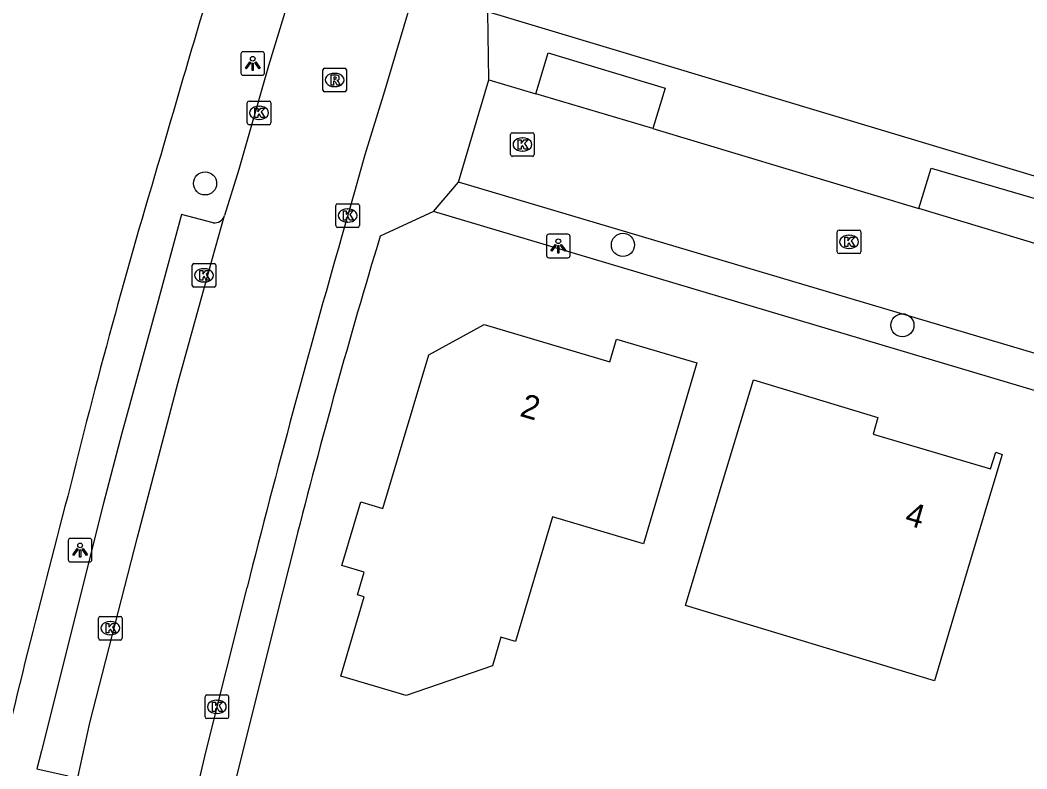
# Model space of a CAD drawing. Extents: x 157767 to 159171, y 387842 to 389425.
# Drawn here: x 158052.76 to 158095.37, y 388753.46 to 388785.14 of the extents above; entities that cross this region are included whole.
import ezdxf

# ---------------------------------------------------------------- set-up
doc = ezdxf.new("R2010")
doc.units = 0
for name, color, linetype in [('IMGEO_Boom', 7, 'Continuous'), ('IMGEO_Kolk', 7, 'Continuous'), ('IMGEO_Lichtpunt', 7, 'Continuous'), ('IMGEO_Pand', 7, 'Continuous'), ('IMGEO_Pand_nummerreeks', 7, 'Continuous'), ('IMGEO_Rijbaan_lokaal_open', 7, 'Continuous'), ('IMGEO_Rioolput', 7, 'Continuous'), ('IMGEO_Voetpad_open', 7, 'Continuous')]:
    doc.layers.add(name, color=color, linetype=linetype)

msp = doc.modelspace()

# ---------------------------------------------------------------- linework, layer by layer
at = {"layer": 'IMGEO_Boom'}
for centre in [(158060.587, 388778.231), (158078.272, 388775.631), (158090.101, 388772.228)]:
    msp.add_circle(centre, 0.489, dxfattribs=at)
at = {"layer": 'IMGEO_Kolk'}
for p, q in [((158062.373, 388780.788), (158062.373, 388781.64)), ((158062.448, 388781.714), (158063.3, 388781.714)), ((158063.374, 388781.64), (158063.374, 388780.788)), ((158062.861, 388781.494), (158062.886, 388781.494)), ((158062.884, 388780.934), (158062.859, 388780.934)), ((158063.3, 388780.714), (158062.448, 388780.714)), ((158073.595, 388780.377), (158074.447, 388780.377)), ((158073.52, 388779.451), (158073.52, 388780.303)), ((158074.008, 388780.157), (158074.033, 388780.157)), ((158074.521, 388780.303), (158074.521, 388779.451)), ((158074.031, 388779.597), (158074.006, 388779.597)), ((158074.447, 388779.377), (158073.595, 388779.377)), ((158066.193, 388777.37), (158067.045, 388777.37)), ((158066.118, 388776.444), (158066.118, 388777.296)), ((158066.606, 388777.15), (158066.631, 388777.15)), ((158067.119, 388777.296), (158067.119, 388776.444)), ((158066.629, 388776.59), (158066.604, 388776.59)), ((158067.045, 388776.37), (158066.193, 388776.37)), ((158087.346, 388775.334), (158087.346, 388776.186)), ((158087.421, 388776.26), (158088.273, 388776.26)), ((158088.347, 388776.186), (158088.347, 388775.334)), ((158087.834, 388776.04), (158087.859, 388776.04)), ((158088.273, 388775.26), (158087.421, 388775.26)), ((158087.857, 388775.48), (158087.832, 388775.48)), ((158060.116, 388774.843), (158060.968, 388774.843)), ((158060.041, 388773.917), (158060.041, 388774.769)), ((158060.529, 388774.623), (158060.554, 388774.623)), ((158061.042, 388774.769), (158061.042, 388773.917)), ((158060.552, 388774.063), (158060.527, 388774.063)), ((158060.968, 388773.843), (158060.116, 388773.843)), ((158056.149, 388759.913), (158057.001, 388759.913)), ((158056.074, 388758.987), (158056.074, 388759.839)), ((158056.562, 388759.693), (158056.587, 388759.693)), ((158057.075, 388759.839), (158057.075, 388758.987)), ((158056.585, 388759.133), (158056.56, 388759.133)), ((158057.001, 388758.913), (158056.149, 388758.913)), ((158060.583, 388755.665), (158060.583, 388756.517)), ((158060.658, 388756.591), (158061.51, 388756.591)), ((158061.584, 388756.517), (158061.584, 388755.665)), ((158061.071, 388756.371), (158061.096, 388756.371)), ((158061.094, 388755.811), (158061.069, 388755.811)), ((158061.51, 388755.591), (158060.658, 388755.591))]:
    msp.add_line(p, q, dxfattribs=at)
for points in [[(158062.373, 388780.788), (158062.373, 388781.64)], [(158062.448, 388781.714), (158063.3, 388781.714)], [(158063.374, 388781.64), (158063.374, 388780.788)], [(158062.694, 388781.414), (158062.817, 388781.414), (158062.817, 388781.263), (158062.947, 388781.414), (158063.111, 388781.414), (158062.965, 388781.263), (158063.118, 388781.014), (158062.966, 388781.014), (158062.881, 388781.178), (158062.817, 388781.111), (158062.817, 388781.014), (158062.694, 388781.014), (158062.694, 388781.414)], [(158063.3, 388780.714), (158062.448, 388780.714)], [(158073.595, 388780.377), (158074.447, 388780.377)], [(158073.52, 388779.451), (158073.52, 388780.303)], [(158073.841, 388780.077), (158073.964, 388780.077), (158073.964, 388779.926), (158074.094, 388780.077), (158074.258, 388780.077), (158074.112, 388779.926), (158074.265, 388779.677), (158074.113, 388779.677), (158074.028, 388779.841), (158073.964, 388779.774), (158073.964, 388779.677), (158073.841, 388779.677), (158073.841, 388780.077)], [(158074.521, 388780.303), (158074.521, 388779.451)], [(158074.447, 388779.377), (158073.595, 388779.377)], [(158066.193, 388777.37), (158067.045, 388777.37)], [(158066.118, 388776.444), (158066.118, 388777.296)], [(158066.439, 388777.07), (158066.562, 388777.07), (158066.562, 388776.919), (158066.692, 388777.07), (158066.856, 388777.07), (158066.71, 388776.919), (158066.863, 388776.67), (158066.711, 388776.67), (158066.626, 388776.834), (158066.562, 388776.767), (158066.562, 388776.67), (158066.439, 388776.67), (158066.439, 388777.07)], [(158067.119, 388777.296), (158067.119, 388776.444)], [(158067.045, 388776.37), (158066.193, 388776.37)], [(158087.346, 388775.334), (158087.346, 388776.186)], [(158087.421, 388776.26), (158088.273, 388776.26)], [(158088.347, 388776.186), (158088.347, 388775.334)], [(158087.667, 388775.96), (158087.79, 388775.96), (158087.79, 388775.809), (158087.92, 388775.96), (158088.084, 388775.96), (158087.938, 388775.809), (158088.091, 388775.56), (158087.939, 388775.56), (158087.854, 388775.724), (158087.79, 388775.657), (158087.79, 388775.56), (158087.667, 388775.56), (158087.667, 388775.96)], [(158088.273, 388775.26), (158087.421, 388775.26)], [(158060.116, 388774.843), (158060.968, 388774.843)], [(158060.041, 388773.917), (158060.041, 388774.769)], [(158060.362, 388774.543), (158060.485, 388774.543), (158060.485, 388774.392), (158060.615, 388774.543), (158060.779, 388774.543), (158060.633, 388774.392), (158060.786, 388774.143), (158060.634, 388774.143), (158060.549, 388774.307), (158060.485, 388774.24), (158060.485, 388774.143), (158060.362, 388774.143), (158060.362, 388774.543)], [(158061.042, 388774.769), (158061.042, 388773.917)], [(158060.968, 388773.843), (158060.116, 388773.843)], [(158056.149, 388759.913), (158057.001, 388759.913)], [(158056.074, 388758.987), (158056.074, 388759.839)], [(158056.395, 388759.613), (158056.518, 388759.613), (158056.518, 388759.462), (158056.648, 388759.613), (158056.812, 388759.613), (158056.666, 388759.462), (158056.819, 388759.213), (158056.667, 388759.213), (158056.582, 388759.377), (158056.518, 388759.31), (158056.518, 388759.213), (158056.395, 388759.213), (158056.395, 388759.613)], [(158057.075, 388759.839), (158057.075, 388758.987)], [(158057.001, 388758.913), (158056.149, 388758.913)], [(158060.583, 388755.665), (158060.583, 388756.517)], [(158060.658, 388756.591), (158061.51, 388756.591)], [(158061.584, 388756.517), (158061.584, 388755.665)], [(158060.904, 388756.291), (158061.027, 388756.291), (158061.027, 388756.14), (158061.157, 388756.291), (158061.321, 388756.291), (158061.175, 388756.14), (158061.328, 388755.891), (158061.176, 388755.891), (158061.091, 388756.055), (158061.027, 388755.988), (158061.027, 388755.891), (158060.904, 388755.891), (158060.904, 388756.291)], [(158061.51, 388755.591), (158060.658, 388755.591)]]:
    msp.add_lwpolyline(points, dxfattribs=at)
for centre, start, end in [((158062.45, 388781.638), 91.552, 178.448), ((158062.45, 388781.638), 91.552, 178.448), ((158063.298, 388781.638), 1.552, 88.448), ((158063.298, 388781.638), 1.552, 88.448), ((158062.45, 388780.79), 181.552, 268.448), ((158062.45, 388780.79), 181.552, 268.448), ((158063.298, 388780.79), 271.552, 358.448), ((158063.298, 388780.79), 271.552, 358.448), ((158073.597, 388780.301), 91.552, 178.448), ((158073.597, 388780.301), 91.552, 178.448), ((158074.445, 388780.301), 1.552, 88.448), ((158074.445, 388780.301), 1.552, 88.448), ((158073.597, 388779.453), 181.552, 268.448), ((158073.597, 388779.453), 181.552, 268.448), ((158074.445, 388779.453), 271.552, 358.448), ((158074.445, 388779.453), 271.552, 358.448), ((158066.195, 388777.294), 91.552, 178.448), ((158066.195, 388777.294), 91.552, 178.448), ((158067.043, 388777.294), 1.552, 88.448), ((158067.043, 388777.294), 1.552, 88.448), ((158066.195, 388776.446), 181.552, 268.448), ((158066.195, 388776.446), 181.552, 268.448), ((158067.043, 388776.446), 271.552, 358.448), ((158067.043, 388776.446), 271.552, 358.448), ((158087.423, 388776.184), 91.552, 178.448), ((158087.423, 388776.184), 91.552, 178.448), ((158088.271, 388776.184), 1.552, 88.448), ((158088.271, 388776.184), 1.552, 88.448), ((158087.423, 388775.336), 181.552, 268.448), ((158087.423, 388775.336), 181.552, 268.448), ((158088.271, 388775.336), 271.552, 358.448), ((158088.271, 388775.336), 271.552, 358.448), ((158060.118, 388774.767), 91.552, 178.448), ((158060.118, 388774.767), 91.552, 178.448), ((158060.966, 388774.767), 1.552, 88.448), ((158060.966, 388774.767), 1.552, 88.448), ((158060.118, 388773.919), 181.552, 268.448), ((158060.118, 388773.919), 181.552, 268.448), ((158060.966, 388773.919), 271.552, 358.448), ((158060.966, 388773.919), 271.552, 358.448), ((158056.151, 388759.837), 91.552, 178.448), ((158056.151, 388759.837), 91.552, 178.448), ((158056.999, 388759.837), 1.552, 88.448), ((158056.999, 388759.837), 1.552, 88.448), ((158056.151, 388758.989), 181.552, 268.448), ((158056.151, 388758.989), 181.552, 268.448), ((158056.999, 388758.989), 271.552, 358.448), ((158056.999, 388758.989), 271.552, 358.448), ((158060.66, 388756.515), 91.552, 178.448), ((158060.66, 388756.515), 91.552, 178.448), ((158061.508, 388756.515), 1.552, 88.448), ((158061.508, 388756.515), 1.552, 88.448), ((158060.66, 388755.667), 181.552, 268.448), ((158060.66, 388755.667), 181.552, 268.448), ((158061.508, 388755.667), 271.552, 358.448), ((158061.508, 388755.667), 271.552, 358.448)]:
    msp.add_arc(centre, 0.0765, start, end, dxfattribs=at)
for centre, major_axis, ratio, start_param, end_param in [((158062.86, 388781.214), (-0.387, 0.002), 0.722429, 4.712389, 7.853982), ((158062.885, 388781.214), (-0.39, 0.002), 0.717154, 1.570796, 4.712389), ((158074.007, 388779.877), (-0.387, 0.002), 0.722429, 4.712389, 7.853982), ((158074.032, 388779.877), (-0.39, 0.002), 0.717154, 1.570796, 4.712389), ((158066.605, 388776.87), (-0.387, 0.002), 0.722429, 4.712389, 7.853982), ((158066.63, 388776.87), (-0.39, 0.002), 0.717154, 1.570796, 4.712389), ((158087.833, 388775.76), (-0.387, 0.002), 0.722429, 4.712389, 7.853982), ((158087.858, 388775.76), (-0.39, 0.002), 0.717154, 1.570796, 4.712389), ((158060.528, 388774.343), (-0.387, 0.002), 0.722429, 4.712389, 7.853982), ((158060.553, 388774.343), (-0.39, 0.002), 0.717154, 1.570796, 4.712389), ((158056.561, 388759.413), (-0.387, 0.002), 0.722429, 4.712389, 7.853982), ((158056.586, 388759.413), (-0.39, 0.002), 0.717154, 1.570796, 4.712389), ((158061.07, 388756.091), (-0.387, 0.002), 0.722429, 4.712389, 7.853982), ((158061.095, 388756.091), (-0.39, 0.002), 0.717154, 1.570796, 4.712389)]:
    msp.add_ellipse(centre, major_axis=major_axis, ratio=ratio, start_param=start_param, end_param=end_param, dxfattribs=at)
at = {"layer": 'IMGEO_Lichtpunt'}
for p, q in [((158063.005, 388783.804), (158062.197, 388783.804)), ((158063.005, 388783.804), (158062.197, 388783.804)), ((158062.103, 388783.709), (158062.103, 388782.902)), ((158062.103, 388783.709), (158062.103, 388782.902)), ((158063.099, 388782.902), (158063.099, 388783.709)), ((158063.099, 388782.902), (158063.099, 388783.709)), ((158062.197, 388782.808), (158063.005, 388782.808)), ((158062.197, 388782.808), (158063.005, 388782.808)), ((158075.039, 388775.986), (158075.039, 388775.179)), ((158075.039, 388775.986), (158075.039, 388775.179)), ((158075.941, 388776.081), (158075.133, 388776.081)), ((158075.941, 388776.081), (158075.133, 388776.081)), ((158076.035, 388775.179), (158076.035, 388775.986)), ((158076.035, 388775.179), (158076.035, 388775.986)), ((158075.133, 388775.085), (158075.941, 388775.085)), ((158075.133, 388775.085), (158075.941, 388775.085)), ((158054.797, 388763.121), (158054.797, 388762.314)), ((158054.797, 388763.121), (158054.797, 388762.314)), ((158055.699, 388763.216), (158054.891, 388763.216)), ((158055.699, 388763.216), (158054.891, 388763.216)), ((158055.793, 388762.314), (158055.793, 388763.121)), ((158055.793, 388762.314), (158055.793, 388763.121)), ((158054.891, 388762.22), (158055.699, 388762.22)), ((158054.891, 388762.22), (158055.699, 388762.22))]:
    msp.add_line(p, q, dxfattribs=at)
for points in [[(158062.477, 388783.373), (158062.516, 388783.345), (158062.328, 388783.083), (158062.29, 388783.11), (158062.477, 388783.373)], [(158062.689, 388783.345), (158062.727, 388783.372), (158062.914, 388783.11), (158062.875, 388783.082), (158062.689, 388783.345)], [(158062.579, 388783.325), (158062.626, 388783.325), (158062.626, 388783.003), (158062.579, 388783.003), (158062.579, 388783.325)], [(158075.413, 388775.65), (158075.452, 388775.622), (158075.264, 388775.36), (158075.226, 388775.387), (158075.413, 388775.65)], [(158075.515, 388775.602), (158075.562, 388775.602), (158075.562, 388775.28), (158075.515, 388775.28), (158075.515, 388775.602)], [(158075.625, 388775.622), (158075.663, 388775.649), (158075.85, 388775.387), (158075.811, 388775.359), (158075.625, 388775.622)], [(158055.171, 388762.785), (158055.21, 388762.757), (158055.022, 388762.495), (158054.984, 388762.522), (158055.171, 388762.785)], [(158055.273, 388762.737), (158055.32, 388762.737), (158055.32, 388762.415), (158055.273, 388762.415), (158055.273, 388762.737)], [(158055.383, 388762.757), (158055.421, 388762.784), (158055.608, 388762.522), (158055.569, 388762.494), (158055.383, 388762.757)]]:
    msp.add_lwpolyline(points, dxfattribs=at)
for centre in [(158062.602, 388783.507), (158075.538, 388775.784), (158055.296, 388762.919)]:
    msp.add_circle(centre, 0.0994, dxfattribs=at)
for centre, start, end in [((158062.197, 388783.709), 90, 180), ((158062.197, 388783.709), 90, 180), ((158063.005, 388783.709), 0, 90), ((158063.005, 388783.709), 0, 90), ((158062.197, 388782.902), 180, 270), ((158062.197, 388782.902), 180, 270), ((158063.005, 388782.902), 270, 0), ((158063.005, 388782.902), 270, 360), ((158075.133, 388775.986), 90, 180), ((158075.133, 388775.986), 90, 180), ((158075.941, 388775.986), 0, 90), ((158075.941, 388775.986), 0, 90), ((158075.133, 388775.179), 180, 270), ((158075.133, 388775.179), 180, 270), ((158075.941, 388775.179), 270, 0), ((158075.941, 388775.179), 270, 360), ((158054.891, 388763.121), 90, 180), ((158054.891, 388763.121), 90, 180), ((158055.699, 388763.121), 0, 90), ((158055.699, 388763.121), 0, 90), ((158054.891, 388762.314), 180, 270), ((158054.891, 388762.314), 180, 270), ((158055.699, 388762.314), 270, 0), ((158055.699, 388762.314), 270, 360)]:
    msp.add_arc(centre, 0.0946, start, end, dxfattribs=at)
at = {"layer": 'IMGEO_Pand'}
for points in [[(158069.092, 388756.572), (158066.331, 388757.389), (158067.324, 388760.745), (158067.036, 388760.83), (158067.32, 388761.791), (158066.375, 388762.071), (158067.175, 388764.754), (158068.114, 388764.476), (158070.052, 388770.982), (158072.406, 388772.257), (158077.72, 388770.685), (158078.003, 388771.645), (158081.404, 388770.639), (158079.986, 388765.845), (158079.141, 388762.99), (158075.292, 388764.129), (158073.731, 388758.849), (158073.108, 388759.033), (158072.748, 388757.818), (158069.092, 388756.572)], [(158080.916, 388760.371), (158082.353, 388765.131), (158083.797, 388769.917), (158089.069, 388768.325), (158088.859, 388767.617), (158093.829, 388766.161), (158094.059, 388766.858), (158094.328, 388766.766), (158092.892, 388761.978), (158091.456, 388757.19), (158080.916, 388760.371)]]:
    msp.add_lwpolyline(points, dxfattribs=at)
at = {"layer": 'IMGEO_Rijbaan_lokaal_open'}
for points in [[(158076.962, 388809.047), (158074.934, 388803.373), (158072.849, 388797.296), (158071.307, 388792.507), (158069.577, 388786.857), (158069.463, 388786.47), (158068.181, 388782.133), (158067.349, 388779.447), (158066.905, 388777.879), (158066.359, 388775.954)], [(158065.43, 388790.385), (158064.692, 388787.874), (158063.276, 388783.209), (158062.008, 388778.815), (158061.414, 388776.868)], [(158132.266, 388784.089), (158130.812, 388785.098), (158097.692, 388770.854), (158097.152, 388770.606), (158071.312, 388778.281)], [(158071.312, 388778.281), (158071.905, 388780.293), (158072.59, 388782.615)], [(158072.59, 388782.615), (158074.589, 388782.017)], [(158079.537, 388780.554), (158074.589, 388782.017)], [(158079.537, 388780.554), (158090.794, 388777.174)], [(158102.35, 388777.71), (158096.873, 388775.34), (158090.794, 388777.174)], [(158055.112, 388752.7), (158055.71, 388755.405), (158057.732, 388763.261), (158059.448, 388769.818), (158060.899, 388775.062), (158061.414, 388776.868)], [(158062.36, 388761.143), (158060.611, 388754.226), (158060.123, 388752.119), (158059.606, 388750), (158058.514, 388745.523)]]:
    msp.add_lwpolyline(points, dxfattribs=at)
msp.add_arc((158557.248, 388635.468), 510.596, 164.02953, 165.7511, dxfattribs=at)
at = {"layer": 'IMGEO_Rioolput'}
for p, q in [((158065.571, 388782.181), (158065.571, 388783.033)), ((158065.646, 388783.107), (158066.498, 388783.107)), ((158066.572, 388783.033), (158066.572, 388782.181)), ((158066.059, 388782.887), (158066.084, 388782.887)), ((158066.498, 388782.107), (158065.646, 388782.107)), ((158066.082, 388782.327), (158066.057, 388782.327))]:
    msp.add_line(p, q, dxfattribs=at)
for points in [[(158065.571, 388782.181), (158065.571, 388783.033)], [(158065.646, 388783.107), (158066.498, 388783.107)], [(158066.572, 388783.033), (158066.572, 388782.181)], [(158066.16, 388782.805), (158065.908, 388782.807), (158065.908, 388782.407)], [(158065.908, 388782.407), (158066.032, 388782.407), (158066.032, 388782.569), (158066.043, 388782.569)], [(158066.086, 388782.726), (158066.032, 388782.726), (158066.032, 388782.645)], [(158066.032, 388782.645), (158066.084, 388782.645)], [(158066.09, 388782.54), (158066.161, 388782.407), (158066.301, 388782.407), (158066.236, 388782.533)], [(158066.498, 388782.107), (158065.646, 388782.107)]]:
    msp.add_lwpolyline(points, dxfattribs=at)
for centre, radius, start, end in [((158065.648, 388783.031), 0.0765, 91.552, 178.448), ((158065.648, 388783.031), 0.0765, 91.552, 178.448), ((158066.496, 388783.031), 0.0765, 1.552, 88.448), ((158066.496, 388783.031), 0.0765, 1.552, 88.448), ((158066.042, 388782.516), 0.0533, 26.0293, 88.6989), ((158066.068, 388782.834), 0.19, 274.7715, 282.9687), ((158066.092, 388782.63), 0.0964, 77.0061, 93.1865), ((158066.106, 388782.687), 0.0378, 276.6634, 79.6772), ((158066.159, 388782.695), 0.109, 350.3612, 89.416), ((158066.157, 388782.695), 0.112, 277.5842, 350.9817), ((158066.141, 388782.48), 0.108, 29.5134, 73.7905), ((158065.648, 388782.183), 0.0765, 181.552, 268.448), ((158065.648, 388782.183), 0.0765, 181.552, 268.448), ((158066.496, 388782.183), 0.0765, 271.552, 358.448), ((158066.496, 388782.183), 0.0765, 271.552, 358.448)]:
    msp.add_arc(centre, radius, start, end, dxfattribs=at)
for centre, major_axis, ratio, start_param, end_param in [((158066.058, 388782.607), (-0.387, 0.002), 0.722429, 4.712389, 7.853982), ((158066.083, 388782.607), (-0.39, 0.002), 0.717154, 1.570796, 4.712389)]:
    msp.add_ellipse(centre, major_axis=major_axis, ratio=ratio, start_param=start_param, end_param=end_param, dxfattribs=at)
at = {"layer": 'IMGEO_Voetpad_open'}
for points in [[(158183.864, 388823.28), (158161.367, 388806.591), (158159.023, 388804.985), (158096.685, 388778.239), (158072.557, 388785.494)], [(158072.59, 388782.615), (158072.557, 388785.494)], [(158132.266, 388784.089), (158097.205, 388769.015), (158070.254, 388777.047)], [(158074.589, 388782.017), (158075.114, 388783.749), (158080.061, 388782.259), (158079.537, 388780.554)], [(158090.794, 388777.174), (158091.318, 388778.876), (158096.777, 388777.279), (158101.66, 388779.393), (158102.35, 388777.71)], [(158070.254, 388777.047), (158071.312, 388778.281)], [(158070.254, 388777.047), (158067.999, 388776.006)], [(158060.928, 388776.565), (158059.585, 388776.921), (158058.564, 388773.111), (158057.252, 388768.334), (158057.069, 388767.668), (158056.28, 388764.708), (158053.66, 388754.232), (158053.461, 388753.463), (158054.787, 388753.164)], [(158064.4, 388763.047), (158063.616, 388759.985), (158060.784, 388748.63)]]:
    msp.add_lwpolyline(points, dxfattribs=at)
for centre, radius, start, end in [((158645.448, 388610.697), 610.518, 163.022123, 163.955654), ((158344.503, 388693.672), 298.382, 163.29642, 166.16915), ((158060.986, 388777.014), 0.453, 262.6994, 341.1841), ((158351.68, 388690.242), 296.362, 163.17864, 165.77906), ((158486.643, 388650.337), 446.834, 165.13061, 166.99563)]:
    msp.add_arc(centre, radius, start, end, dxfattribs=at)

# ---------------------------------------------------------------- texts
at = {"layer": 'IMGEO_Pand_nummerreeks'}
for s, rotation, p in [('2', 343.5206, (158073.866, 388768.404)), ('4', 343.6716, (158090.158, 388763.819))]:
    msp.add_text(s, height=1, rotation=rotation, dxfattribs=at).set_placement(p)

doc.saveas('drawing.dxf')
